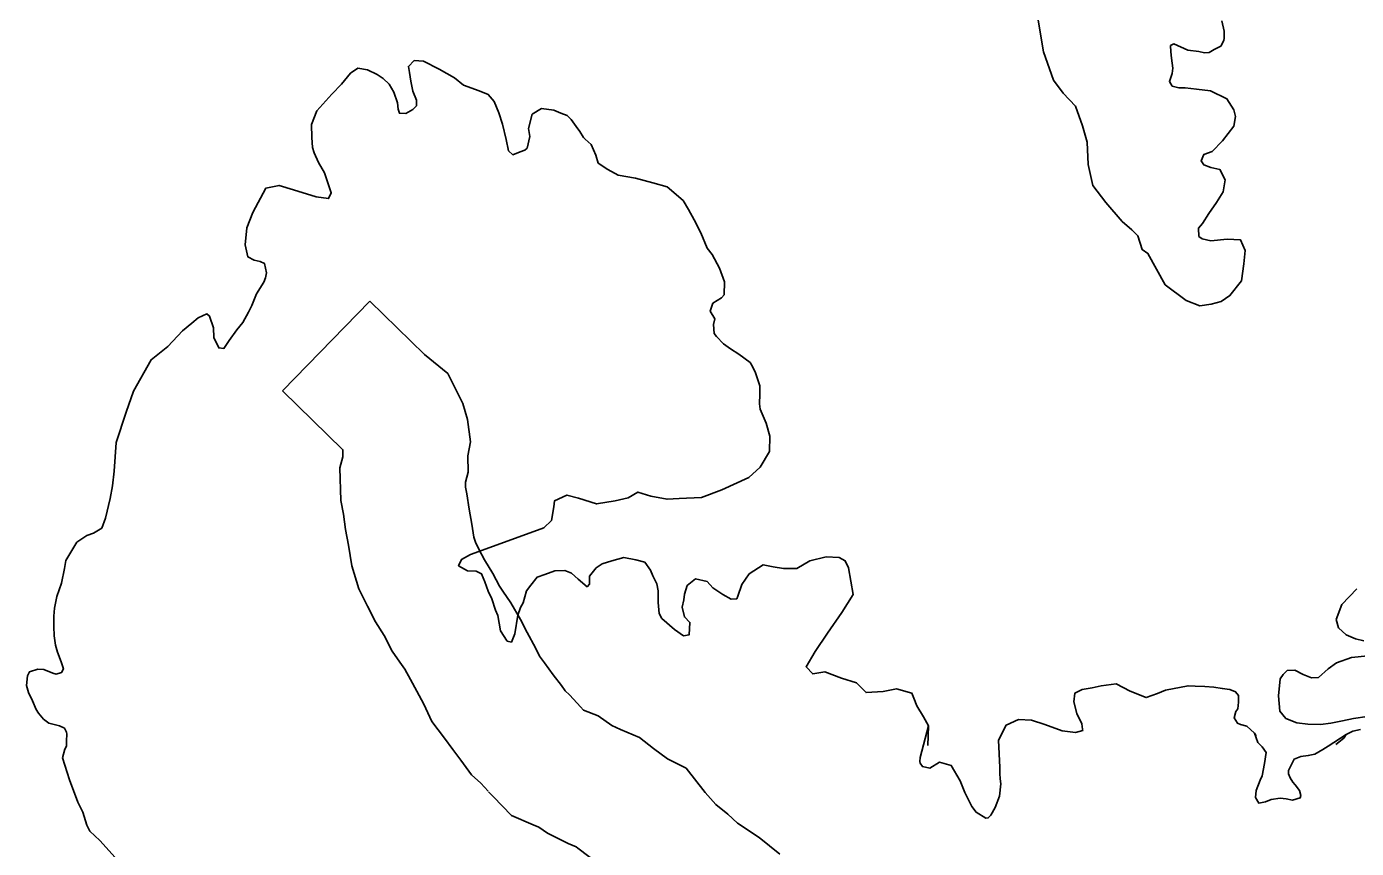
# Model space of a CAD drawing. Extents: x -492261 to -432772, y 1441225 to 1452922.
# Drawn here: x -461464 to -461384.3, y 1452346.4 to 1452395.6 of the extents above; entities that cross this region are included whole.
import ezdxf

# ---------------------------------------------------------------- set-up
doc = ezdxf.new("R2010")
doc.units = 0
doc.layers.add('Default', color=7, linetype='Continuous')

msp = doc.modelspace()

# ---------------------------------------------------------------- linework, layer by layer
at = {"layer": 'Default'}
for points in [[(-461403.385, 1452395.967), (-461403.067, 1452394.086), (-461402.473, 1452392.379), (-461401.9, 1452391.599), (-461401.153, 1452390.819), (-461400.732, 1452389.639), (-461400.461, 1452388.66), (-461400.391, 1452387.331), (-461400.12, 1452386.077), (-461399.324, 1452385.046), (-461398.353, 1452383.914), (-461397.78, 1452383.41), (-461397.406, 1452383.057), (-461397.159, 1452382.229), (-461396.809, 1452382.002), (-461395.766, 1452380.117), (-461394.519, 1452379.184), (-461393.695, 1452378.855), (-461393.02, 1452378.952), (-461392.419, 1452379.125), (-461391.893, 1452379.473), (-461391.189, 1452380.347), (-461391.06, 1452381.374), (-461390.982, 1452382.176), (-461391.255, 1452382.804), (-461392.055, 1452382.857), (-461393.031, 1452382.762), (-461393.556, 1452382.864), (-461393.755, 1452383.016), (-461393.778, 1452383.517), (-461393.527, 1452383.791), (-461393.15, 1452384.391), (-461392.697, 1452385.041), (-461392.295, 1452385.691), (-461392.167, 1452386.417), (-461392.49, 1452387.02), (-461393.04, 1452387.148), (-461393.464, 1452387.3), (-461393.613, 1452387.551), (-461393.462, 1452387.927), (-461392.961, 1452388.1), (-461392.334, 1452388.749), (-461391.655, 1452389.623), (-461391.553, 1452390.199), (-461391.652, 1452390.6), (-461392.074, 1452391.254), (-461393.048, 1452391.734), (-461393.898, 1452391.839), (-461394.573, 1452391.917), (-461394.948, 1452391.918), (-461395.347, 1452392.021), (-461395.521, 1452392.297), (-461395.345, 1452392.772), (-461395.318, 1452393.098), (-461395.391, 1452393.7), (-461395.44, 1452394.076), (-461395.463, 1452394.452), (-461395.263, 1452394.552), (-461394.414, 1452394.172), (-461393.764, 1452394.094), (-461393.415, 1452394.017), (-461393.139, 1452394.041), (-461392.839, 1452394.215), (-461392.438, 1452394.414), (-461392.262, 1452394.764), (-461392.236, 1452394.889), (-461392.235, 1452395.315), (-461392.382, 1452395.942)], [(-461461.885, 1452351.768), (-461461.758, 1452352.294), (-461461.658, 1452352.469), (-461461.657, 1452352.795), (-461461.63, 1452353.196), (-461461.655, 1452353.321), (-461461.779, 1452353.547), (-461462.078, 1452353.699), (-461462.703, 1452353.852), (-461463.027, 1452354.104), (-461463.326, 1452354.456), (-461463.475, 1452354.683), (-461463.698, 1452355.185), (-461463.921, 1452355.687), (-461464.045, 1452356.114), (-461463.993, 1452356.69), (-461463.867, 1452356.94), (-461463.366, 1452357.088), (-461463.016, 1452357.062), (-461462.467, 1452356.859), (-461462.267, 1452356.783), (-461461.942, 1452356.881), (-461461.841, 1452357.107), (-461461.964, 1452357.533), (-461462.187, 1452358.111), (-461462.311, 1452358.537), (-461462.384, 1452359.089), (-461462.407, 1452359.641), (-461462.404, 1452360.267), (-461462.378, 1452360.743), (-461462.225, 1452361.444), (-461461.947, 1452362.245), (-461461.769, 1452363.121), (-461461.692, 1452363.597), (-461461.038, 1452364.697), (-461460.436, 1452365.095), (-461460.035, 1452365.244), (-461459.534, 1452365.543), (-461459.307, 1452366.143), (-461459.028, 1452367.32), (-461458.9, 1452368.071), (-461458.797, 1452368.948), (-461458.665, 1452370.677), (-461458.083, 1452372.479), (-461457.629, 1452373.755), (-461456.572, 1452375.63), (-461455.568, 1452376.427), (-461454.69, 1452377.351), (-461454.138, 1452377.824), (-461453.762, 1452378.149), (-461453.236, 1452378.372), (-461453.086, 1452378.246), (-461452.839, 1452377.543), (-461452.816, 1452376.966), (-461452.518, 1452376.338), (-461452.218, 1452376.312), (-461451.891, 1452376.787), (-461451.439, 1452377.411), (-461451.087, 1452377.861), (-461450.735, 1452378.486), (-461450.533, 1452378.886), (-461450.256, 1452379.586), (-461449.828, 1452380.286), (-461449.727, 1452380.536), (-461449.651, 1452380.837), (-461449.774, 1452381.389), (-461450.048, 1452381.515), (-461450.398, 1452381.592), (-461450.773, 1452381.794), (-461450.945, 1452382.522), (-461450.841, 1452383.524), (-461450.488, 1452384.45), (-461449.707, 1452385.9), (-461448.906, 1452386.072), (-461448.032, 1452385.817), (-461446.683, 1452385.385), (-461445.934, 1452385.281), (-461445.782, 1452385.632), (-461446.178, 1452386.836), (-461446.551, 1452387.44), (-461446.799, 1452388.017), (-461446.898, 1452388.343), (-461446.945, 1452388.945), (-461446.968, 1452389.722), (-461446.639, 1452390.548), (-461445.736, 1452391.546), (-461445.158, 1452392.145), (-461444.631, 1452392.795), (-461444.18, 1452393.093), (-461443.605, 1452392.99), (-461443.031, 1452392.712), (-461442.656, 1452392.485), (-461442.308, 1452392.132), (-461442.034, 1452391.655), (-461441.812, 1452391.027), (-461441.763, 1452390.651), (-461441.689, 1452390.4), (-461441.314, 1452390.373), (-461440.888, 1452390.622), (-461440.662, 1452390.847), (-461440.661, 1452391.173)], [(-461440.661, 1452391.173), (-461440.884, 1452391.725), (-461441.007, 1452392.327), (-461441.08, 1452392.829), (-461441.153, 1452393.205), (-461440.802, 1452393.554), (-461440.252, 1452393.527), (-461439.304, 1452393.046), (-461438.38, 1452392.516), (-461437.857, 1452392.087), (-461436.908, 1452391.732), (-461436.359, 1452391.529), (-461436.01, 1452391.101), (-461435.737, 1452390.423), (-461435.515, 1452389.746), (-461435.293, 1452388.817), (-461435.146, 1452388.14), (-461434.896, 1452387.913), (-461434.446, 1452388.087), (-461434.17, 1452388.186), (-461434.02, 1452388.31), (-461433.867, 1452389.011), (-461433.94, 1452389.488), (-461433.737, 1452390.339), (-461433.161, 1452390.688), (-461432.436, 1452390.584), (-461432.012, 1452390.407), (-461431.637, 1452390.255), (-461431.388, 1452390.028), (-461431.089, 1452389.6), (-461430.865, 1452389.299), (-461430.642, 1452388.947), (-461430.542, 1452388.846), (-461430.193, 1452388.519), (-461429.92, 1452387.891), (-461429.772, 1452387.414), (-461429.198, 1452387.035), (-461428.575, 1452386.682), (-461427.525, 1452386.502), (-461426.501, 1452386.221), (-461425.626, 1452385.992), (-461424.679, 1452385.16), (-461424.356, 1452384.632), (-461424.008, 1452384.004), (-461423.611, 1452383.226), (-461423.239, 1452382.322), (-461422.941, 1452381.944), (-461422.494, 1452381.115), (-461422.197, 1452380.287), (-461422.224, 1452379.51), (-461422.375, 1452379.335), (-461422.901, 1452379.012), (-461423.053, 1452378.536), (-461422.78, 1452378.084), (-461422.856, 1452377.733), (-461422.808, 1452377.207), (-461422.684, 1452377.031), (-461422.26, 1452376.578), (-461421.836, 1452376.275), (-461421.337, 1452375.972), (-461420.664, 1452375.468), (-461420.515, 1452375.216), (-461420.341, 1452374.84), (-461420.069, 1452374.061), (-461420.071, 1452373.56), (-461420.098, 1452372.984), (-461420.049, 1452372.658), (-461419.702, 1452371.829), (-461419.48, 1452371.051), (-461419.508, 1452370.124), (-461420.062, 1452369.199), (-461420.739, 1452368.575), (-461422.367, 1452367.831), (-461423.569, 1452367.385), (-461424.92, 1452367.316), (-461425.645, 1452367.269), (-461426.62, 1452367.449), (-461427.394, 1452367.703), (-461427.97, 1452367.355), (-461428.746, 1452367.183), (-461429.872, 1452366.988), (-461430.946, 1452367.343), (-461431.646, 1452367.522), (-461432.397, 1452367.174), (-461432.423, 1452366.824), (-461432.576, 1452365.997), (-461433.028, 1452365.548), (-461436.058, 1452364.459), (-461437.435, 1452363.964), (-461437.961, 1452363.666), (-461438.138, 1452363.29), (-461437.614, 1452362.987), (-461437.089, 1452362.96), (-461436.764, 1452362.808), (-461436.566, 1452362.331), (-461436.368, 1452361.754), (-461436.144, 1452361.301), (-461435.922, 1452360.624), (-461435.798, 1452360.297), (-461435.626, 1452359.394), (-461435.229, 1452358.766)], [(-461443.469, 1452379.136), (-461448.702, 1452373.763)], [(-461430.81, 1452354.804), (-461431.49, 1452355.556), (-461431.749, 1452355.793), (-461431.976, 1452356.104), (-461432.465, 1452356.755), (-461432.989, 1452357.469), (-461433.298, 1452357.87), (-461433.534, 1452358.375), (-461434.032, 1452359.285), (-461434.439, 1452360.074), (-461435.008, 1452361.055), (-461435.483, 1452361.763), (-461435.692, 1452362.059), (-461436.081, 1452362.813), (-461436.593, 1452363.633), (-461436.922, 1452364.27), (-461437.133, 1452364.693), (-461437.229, 1452365.002), (-461437.354, 1452365.769), (-461437.512, 1452366.667), (-461437.651, 1452367.601), (-461437.721, 1452367.993), (-461437.732, 1452368.295), (-461437.576, 1452368.883), (-461437.589, 1452369.878), (-461437.433, 1452370.713), (-461437.6, 1452372.054), (-461437.889, 1452373.015), (-461438.782, 1452374.801), (-461440.191, 1452375.944), (-461443.469, 1452379.136)], [(-461436.374, 1452349.775), (-461436.812, 1452350.26), (-461437.365, 1452350.764), (-461438.005, 1452351.644), (-461438.485, 1452352.283), (-461438.982, 1452352.959), (-461439.742, 1452353.945), (-461440.228, 1452354.985), (-461440.655, 1452355.766), (-461441.019, 1452356.47), (-461441.373, 1452357.08), (-461441.664, 1452357.514), (-461442.12, 1452358.161), (-461442.604, 1452359.1), (-461443.116, 1452359.92), (-461443.61, 1452360.874), (-461444.119, 1452361.895), (-461444.547, 1452363.283), (-461444.749, 1452364.515), (-461444.916, 1452365.467), (-461445.052, 1452366.384), (-461445.198, 1452367.191), (-461445.267, 1452369.144), (-461445.089, 1452369.814), (-461445.09, 1452369.939), (-461445.08, 1452370.236), (-461448.702, 1452373.763)], [(-461435.229, 1452358.766), (-461434.979, 1452358.715), (-461434.777, 1452359.215), (-461434.598, 1452360.317), (-461434.421, 1452360.792), (-461434.27, 1452361.067), (-461434.067, 1452361.793), (-461433.816, 1452362.118), (-461433.439, 1452362.593), (-461432.963, 1452362.766), (-461432.362, 1452362.989), (-461431.762, 1452363.011), (-461431.363, 1452362.834), (-461430.964, 1452362.481), (-461430.44, 1452362.028), (-461430.29, 1452362.177), (-461430.288, 1452362.653), (-461429.886, 1452363.153), (-461429.535, 1452363.402), (-461428.959, 1452363.575), (-461428.234, 1452363.772), (-461427.509, 1452363.643), (-461426.984, 1452363.491), (-461426.636, 1452363.013), (-461426.487, 1452362.686), (-461426.264, 1452362.209), (-461426.165, 1452361.783), (-461426.166, 1452361.532), (-461426.168, 1452361.081), (-461426.12, 1452360.429), (-461425.946, 1452360.127), (-461425.199, 1452359.472), (-461424.65, 1452359.094), (-461424.325, 1452359.143), (-461424.272, 1452359.894), (-461424.596, 1452360.222), (-461424.744, 1452360.799), (-461424.642, 1452361.249), (-461424.591, 1452361.575), (-461424.439, 1452362.101), (-461423.937, 1452362.499), (-461423.238, 1452362.346), (-461422.889, 1452361.968), (-461422.29, 1452361.565), (-461421.791, 1452361.287), (-461421.466, 1452361.31), (-461421.39, 1452361.46), (-461421.163, 1452362.161), (-461420.71, 1452362.811), (-461419.883, 1452363.333), (-461419.284, 1452363.23), (-461418.659, 1452363.127), (-461417.859, 1452363.124), (-461417.082, 1452363.571), (-461416.106, 1452363.818), (-461415.331, 1452363.789), (-461414.956, 1452363.587), (-461414.758, 1452363.16), (-461414.489, 1452361.554), (-461415.168, 1452360.48), (-461416.022, 1452359.256), (-461416.752, 1452358.156), (-461417.305, 1452357.231), (-461416.907, 1452356.803), (-461416.181, 1452356.925), (-461415.182, 1452356.545), (-461414.283, 1452356.265), (-461413.71, 1452355.686), (-461412.684, 1452355.757), (-461411.884, 1452355.903), (-461410.959, 1452355.649), (-461410.836, 1452355.347), (-461410.662, 1452354.895), (-461410.264, 1452354.242), (-461409.966, 1452353.689), (-461409.996, 1452352.511)], [(-461383.867, 1452358.785), (-461384.366, 1452358.912), (-461384.916, 1452359.14), (-461385.389, 1452359.568), (-461385.512, 1452360.07), (-461385.184, 1452360.971), (-461384.28, 1452361.894)], [(-461383.658, 1452354.247), (-461384.484, 1452354.125), (-461385.135, 1452354.003), (-461385.835, 1452353.856), (-461386.461, 1452353.784), (-461387.211, 1452353.787), (-461387.886, 1452353.865), (-461388.535, 1452354.144), (-461388.908, 1452354.572), (-461388.98, 1452355.499), (-461388.876, 1452356.501), (-461388.7, 1452356.776), (-461388.449, 1452357.001), (-461387.999, 1452357.024), (-461387.5, 1452356.771), (-461387.001, 1452356.568), (-461386.575, 1452356.591), (-461385.998, 1452357.115), (-461385.497, 1452357.464), (-461384.596, 1452357.785), (-461383.62, 1452357.881)], [(-461405.769, 1452352.843), (-461405.315, 1452353.743), (-461404.564, 1452354.066), (-461403.789, 1452354.037), (-461402.989, 1452353.783), (-461401.941, 1452353.402), (-461401.141, 1452353.298), (-461400.715, 1452353.422), (-461400.74, 1452353.497), (-461400.764, 1452353.823), (-461401.062, 1452354.426), (-461401.259, 1452355.129), (-461401.182, 1452355.655), (-461400.756, 1452355.878), (-461400.156, 1452355.976), (-461399.605, 1452356.099), (-461398.705, 1452356.22), (-461397.881, 1452355.765), (-461396.907, 1452355.385), (-461396.231, 1452355.632), (-461395.755, 1452355.831), (-461394.404, 1452356.1), (-461393.979, 1452356.073), (-461393.404, 1452356.046), (-461392.854, 1452356.018), (-461392.354, 1452355.941), (-461391.904, 1452355.863), (-461391.555, 1452355.736), (-461391.38, 1452355.51), (-461391.382, 1452355.109), (-461391.408, 1452354.708), (-461391.534, 1452354.558), (-461391.635, 1452354.183), (-461391.437, 1452353.856), (-461391.262, 1452353.78), (-461390.887, 1452353.678), (-461390.414, 1452353.25), (-461390.314, 1452353.099)], [(-461430.838, 1452354.835), (-461430.654, 1452354.636), (-461429.768, 1452354.302), (-461428.955, 1452353.724), (-461428.44, 1452353.468), (-461427.297, 1452352.986), (-461426.449, 1452352.335), (-461425.621, 1452351.712), (-461424.501, 1452351.15), (-461423.358, 1452349.708), (-461422.717, 1452348.981), (-461421.998, 1452348.401), (-461421.41, 1452347.869), (-461420.118, 1452347.002), (-461418.874, 1452346.012)], [(-461409.966, 1452353.689), (-461410.463, 1452351.801), (-461410.485, 1452351.55), (-461410.458, 1452351.45), (-461410.331, 1452351.252), (-461409.878, 1452351.158), (-461409.307, 1452351.516), (-461408.603, 1452351.325), (-461408.065, 1452350.405), (-461407.78, 1452349.708), (-461407.368, 1452348.861), (-461407.113, 1452348.514), (-461406.532, 1452348.171), (-461406.382, 1452348.173), (-461406.234, 1452348.351), (-461405.964, 1452348.805), (-461405.698, 1452349.485), (-461405.632, 1452350.213), (-461405.661, 1452350.513), (-461405.691, 1452350.839), (-461405.695, 1452351.189), (-461405.769, 1452352.843)], [(-461390.414, 1452353.25), (-461390.209, 1452352.702), (-461389.955, 1452352.43), (-461389.725, 1452352.107), (-461389.816, 1452351.43), (-461389.957, 1452350.701), (-461390.079, 1452350.449), (-461390.321, 1452349.819), (-461390.365, 1452349.393), (-461390.161, 1452349.07), (-461389.761, 1452349.15), (-461389.412, 1452349.28), (-461388.887, 1452349.362), (-461388.511, 1452349.317), (-461388.134, 1452349.247), (-461387.685, 1452349.379), (-461387.637, 1452349.53), (-461387.716, 1452349.829), (-461387.97, 1452350.152), (-461388.123, 1452350.325), (-461388.277, 1452350.573), (-461388.38, 1452350.823), (-461388.383, 1452351.023), (-461388.041, 1452351.704), (-461387.642, 1452351.86), (-461387.192, 1452351.916), (-461386.792, 1452351.997), (-461386.32, 1452352.279), (-461385.997, 1452352.484), (-461384.913, 1452353.175)], [(-461385.54, 1452352.576), (-461385.063, 1452352.95), (-461384.913, 1452353.175), (-461384.512, 1452353.374), (-461384.061, 1452353.472)], [(-461461.885, 1452351.768), (-461461.475, 1452350.458), (-461460.981, 1452349.112), (-461460.672, 1452348.515), (-461460.437, 1452347.741), (-461460.257, 1452347.393), (-461459.648, 1452346.825), (-461459.267, 1452346.404), (-461458.758, 1452345.835)], [(-461436.346, 1452349.744), (-461436.078, 1452349.455), (-461434.973, 1452348.329), (-461433.666, 1452347.756), (-461433.322, 1452347.627), (-461432.82, 1452347.27), (-461431.57, 1452346.648), (-461431.1, 1452346.45), (-461430.987, 1452346.363), (-461429.588, 1452345.311)]]:
    msp.add_lwpolyline(points, dxfattribs=at)

doc.saveas('drawing.dxf')
